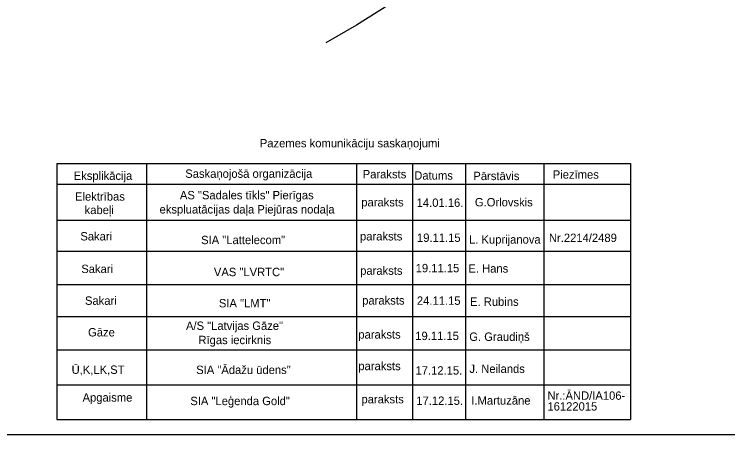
# Model space of a CAD drawing. Extents: x 519536 to 519949, y 326041 to 326519.
# Drawn here: x 519771.3 to 519856.4, y 326040.5 to 326090.7 of the extents above; entities that cross this region are included whole.
import ezdxf

# ---------------------------------------------------------------- set-up
doc = ezdxf.new("R2010")
doc.units = 0
doc.layers.add('RAMI_PLAN_####_TKST_#', color=7, linetype='Continuous')
doc.layers.add('ROBZ_PROJ_####_####_#', color=7, linetype='Continuous')

msp = doc.modelspace()

# ---------------------------------------------------------------- linework, layer by layer
at = {"layer": 'RAMI_PLAN_####_TKST_#'}
for p, q in [((519776.374, 326072.91), (519844.851, 326072.91)), ((519776.374, 326072.91), (519776.374, 326042.341)), ((519787.064, 326072.91), (519787.064, 326042.341)), ((519812.116, 326072.91), (519812.116, 326042.341)), ((519818.819, 326072.91), (519818.819, 326042.341)), ((519825.137, 326072.91), (519825.137, 326042.341)), ((519834.504, 326072.91), (519834.504, 326042.341)), ((519844.851, 326072.91), (519844.851, 326042.341)), ((519776.374, 326070.447), (519844.851, 326070.447)), ((519776.374, 326066.148), (519844.851, 326066.148)), ((519776.374, 326062.447), (519844.851, 326062.447)), ((519776.374, 326058.447), (519844.851, 326058.447)), ((519776.374, 326054.66), (519844.851, 326054.66)), ((519776.374, 326050.672), (519844.851, 326050.672)), ((519776.374, 326046.488), (519844.851, 326046.488)), ((519776.374, 326042.341), (519844.851, 326042.341)), ((519948.98, 326040.52), (519549.616, 326040.52))]:
    msp.add_line(p, q, dxfattribs=at)
at = {"layer": 'ROBZ_PROJ_####_####_#'}
for p, q in [((519837.056, 326105.226), (519812.114, 326089.425)), ((519812.114, 326089.425), (519808.485, 326087.351))]:
    msp.add_line(p, q, dxfattribs=at)

# ---------------------------------------------------------------- texts
at = {"layer": 'RAMI_PLAN_####_TKST_#'}
for s, p in [('Pazemes komunikāciju saskaņojumi', (519800.595, 326074.85)), ('Eksplikācija', (519778.385, 326070.963)), ('Saskaņojošā organizācija', (519791.695, 326071.208)), ('Paraksts', (519812.874, 326071.147)), ('Datums', (519819.028, 326070.991)), ('Pārstāvis', (519826.079, 326070.935)), ('Piezīmes', (519835.556, 326071.108)), ('Elektrības ', (519778.543, 326068.482)), ('AS "Sadales tīkls" Pierīgas ', (519791.057, 326068.643)), ('paraksts', (519812.704, 326067.793)), ('G.Orlovskis', (519826.262, 326067.796)), (' kabeļi', (519779.315, 326066.876)), ('ekspluatācijas daļa Piejūras nodaļa', (519788.628, 326066.946)), ('Sakari', (519779.176, 326063.727)), ('paraksts', (519812.553, 326063.728)), ('SIA "Lattelecom"', (519793.591, 326063.288)), ('19.11.15', (519819.351, 326063.556)), ('L. Kuprijanova', (519825.564, 326063.35)), ('Nr.2214/2489', (519835.102, 326063.541)), ('Sakari', (519779.287, 326059.834)), ('VAS "LVRTC"', (519795.113, 326059.463)), ('paraksts', (519812.572, 326059.627)), ('19.11.15', (519819.197, 326059.925)), ('E. Hans', (519825.484, 326059.886)), ('Sakari', (519779.727, 326056.04)), ('paraksts', (519812.813, 326056.068)), ('24.11.15', (519819.344, 326056.039)), ('SIA "LMT"', (519795.708, 326055.733)), ('E. Rubins', (519825.684, 326055.916)), ('A/S "Latvijas Gāze"', (519791.786, 326053.043)), ('Gāze', (519780.096, 326052.262)), ('paraksts', (519812.353, 326052.001)), ('19.11.15', (519819.151, 326051.829)), ('G. Graudiņš', (519825.594, 326051.729)), ('Rīgas iecirknis', (519793.266, 326051.341)), ('Ū,K,LK,ST', (519778.134, 326047.789)), ('SIA "Ādažu ūdens"', (519793.001, 326047.776)), ('paraksts', (519812.353, 326048.231)), ('17.12.15.', (519819.177, 326047.702)), ('J. Neilands', (519825.611, 326047.902)), ('Apgaisme', (519779.442, 326044.477)), ('SIA "Leģenda Gold"', (519792.302, 326044.056)), ('paraksts', (519812.727, 326044.27)), ('17.12.15.', (519819.274, 326044.086)), ('I.Martuzāne', (519825.84, 326044.121)), ('Nr.:ĀND/IA106-', (519834.92, 326044.697)), ('16122015', (519834.92, 326043.403))]:
    msp.add_text(s, height=1, rotation=360, dxfattribs=at).set_placement(p)
msp.add_text('14.01.16.', height=1, dxfattribs=at).set_placement((519819.314, 326067.74))

doc.saveas('drawing.dxf')
